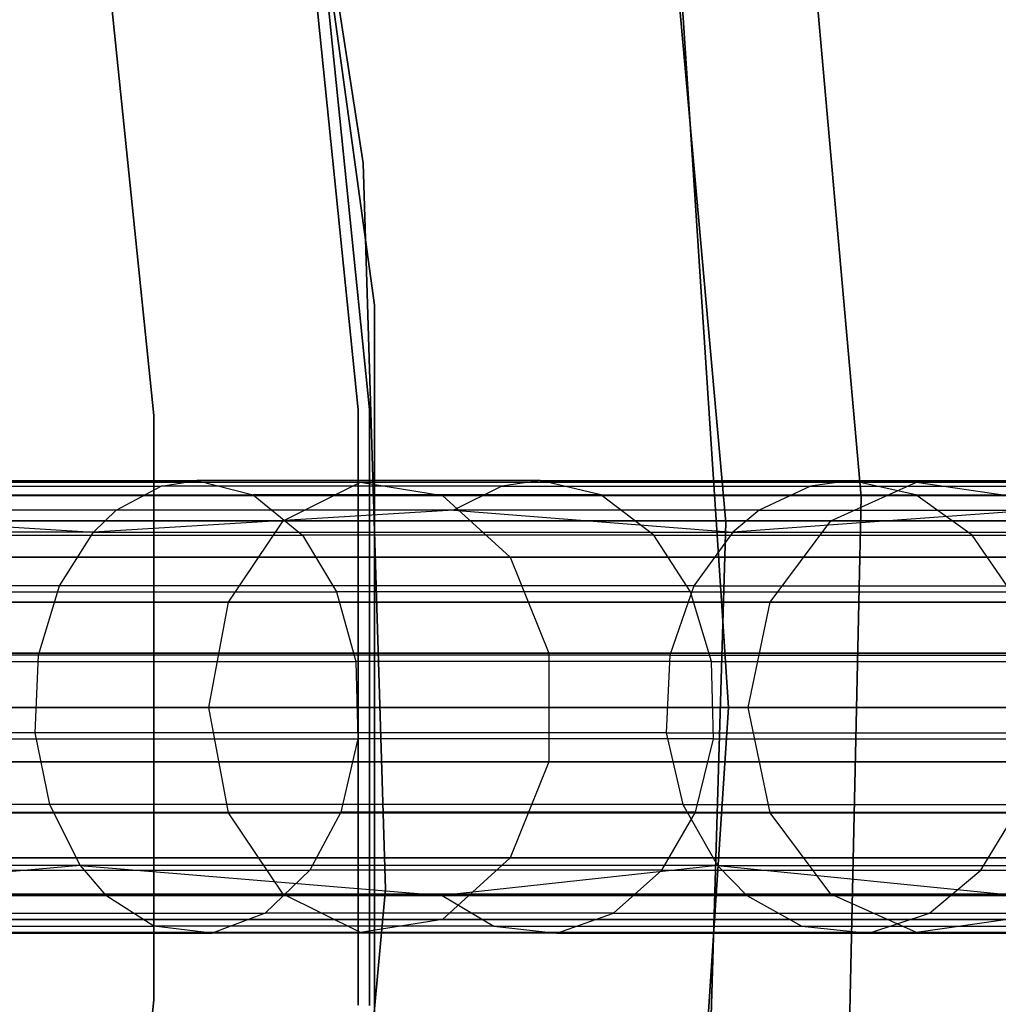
# Model space of a CAD drawing. Extents: x 0.3 to 7.1, y -3.38 to 3.38.
# Tile 345 of 394: x 6.13 to 6.57, y -0.13 to 0.3. Entities that reach past the tile are written whole.
import ezdxf

# ---------------------------------------------------------------- set-up
doc = ezdxf.new("R2010")
doc.units = 0
doc.header["$LTSCALE"] = 2.54
doc.layers.get('0').update_dxf_attribs({"linetype": 'CONTINUOUS'})

# ---------------------------------------------------------------- blocks, each defined once
blk = doc.blocks.new('SINGLES_B_BB_STL')
at = {"color": 0}
for p, q in [((6.2361, 0.55623, 171.7), (6.28521, 0.2399, 171.7)), ((6.28521, 0.2399, 164.1), (6.2361, 0.55623, 164.1)), ((6.28521, 0.2399, 164.1), (6.2361, 0.55623, 164.1)), ((6.2361, 0.55623, 171.7), (6.28521, 0.2399, 171.7)), ((6.29024, 0.17743, 1.7), (6.24192, 0.52899, 1.7)), ((6.24192, 0.52899, 12.7), (6.29024, 0.17743, 12.7)), ((6.24192, 0.52899, 12.7), (6.29024, 0.17743, 12.7)), ((6.29024, 0.17743, 1.7), (6.24192, 0.52899, 1.7)), ((6.44509, 0.08149, 171.7), (6.41616, 0.40603, 171.7)), ((6.41616, 0.40603, 164.1), (6.44509, 0.08149, 164.1)), ((6.44509, 0.08149, 171.7), (6.41616, 0.40603, 171.7)), ((6.41616, 0.40603, 164.1), (6.44509, 0.08149, 164.1)), ((6.4775, 0.4013, 1.9), (6.50476, 0.09291, 1.9)), ((6.50476, 0.09291, 1.7), (6.4775, 0.4013, 1.7)), ((6.50476, 0.09291, 1.7), (6.4775, 0.4013, 1.7)), ((6.4775, 0.4013, 1.9), (6.50476, 0.09291, 1.9)), ((6.28297, 0.13118, 164.4), (6.25643, 0.3922, 164.4)), ((6.25643, 0.3922, 164.3), (6.28297, 0.13118, 164.3)), ((6.28297, 0.13118, 164.4), (6.25643, 0.3922, 164.4)), ((6.25643, 0.3922, 164.3), (6.28297, 0.13118, 164.3)), ((6.28797, 0.13143, 12.5), (6.26137, 0.39296, 12.5)), ((6.26137, 0.39296, 12.35), (6.28797, 0.13143, 12.35)), ((6.28797, 0.13143, 12.5), (6.26137, 0.39296, 12.5)), ((6.26137, 0.39296, 12.35), (6.28797, 0.13143, 12.35)), ((6.19298, 0.1287, 3.2), (6.16652, 0.38473, 3.2)), ((6.16652, 0.38473, 3.303), (6.19298, 0.1287, 3.303)), ((6.19298, 0.1287, 3.2), (6.16652, 0.38473, 3.2)), ((6.16652, 0.38473, 3.303), (6.19298, 0.1287, 3.303)), ((6.4463, 0, 1.7), (6.42277, 0.35895, 1.7)), ((6.42277, 0.35895, 12.7), (6.4463, 0, 12.7)), ((6.4463, 0, 1.7), (6.42277, 0.35895, 1.7)), ((6.42277, 0.35895, 12.7), (6.4463, 0, 12.7)), ((6.28521, 0.2399, 171.7), (6.29506, -0.08007, 171.7)), ((6.29506, -0.08007, 164.1), (6.28521, 0.2399, 164.1)), ((6.28521, 0.2399, 164.1), (6.28521, 0.2399, 171.7)), ((6.28521, 0.2399, 164.1), (6.28521, 0.2399, 171.7)), ((6.29506, -0.08007, 164.1), (6.28521, 0.2399, 164.1)), ((6.28521, 0.2399, 171.7), (6.29506, -0.08007, 171.7)), ((6.29024, -0.17743, 1.7), (6.29024, 0.17743, 1.7)), ((6.29024, 0.17743, 12.7), (6.29024, -0.17743, 12.7)), ((6.29024, 0.17743, 12.7), (6.29024, -0.17743, 12.7)), ((6.29024, 0.17743, 12.7), (6.29024, 0.17743, 1.7)), ((6.29024, -0.17743, 1.7), (6.29024, 0.17743, 1.7)), ((6.29024, 0.17743, 12.7), (6.29024, 0.17743, 1.7)), ((6.28297, -0.13118, 164.4), (6.28297, 0.13118, 164.4)), ((6.28297, 0.13118, 164.3), (6.28297, -0.13118, 164.3)), ((6.28297, 0.13118, 164.4), (6.28297, 0.13118, 164.3)), ((6.28297, -0.13118, 164.4), (6.28297, 0.13118, 164.4)), ((6.28297, 0.13118, 164.3), (6.28297, -0.13118, 164.3)), ((6.28297, 0.13118, 164.4), (6.28297, 0.13118, 164.3)), ((6.28797, -0.13143, 12.5), (6.28797, 0.13143, 12.5)), ((6.28797, 0.13143, 12.35), (6.28797, -0.13143, 12.35)), ((6.28797, 0.13143, 12.5), (6.28797, 0.13143, 12.35)), ((6.28797, -0.13143, 12.5), (6.28797, 0.13143, 12.5)), ((6.28797, 0.13143, 12.35), (6.28797, -0.13143, 12.35)), ((6.28797, 0.13143, 12.5), (6.28797, 0.13143, 12.35)), ((6.19298, -0.1287, 3.2), (6.19298, 0.1287, 3.2)), ((6.19298, 0.1287, 3.2), (6.19298, 0.1287, 3.303)), ((6.19298, 0.1287, 3.303), (6.19298, -0.1287, 3.303)), ((6.19298, 0.1287, 3.2), (6.19298, 0.1287, 3.303)), ((6.19298, -0.1287, 3.2), (6.19298, 0.1287, 3.2)), ((6.19298, 0.1287, 3.303), (6.19298, -0.1287, 3.303)), ((6.04716, 0.1, 41.17936), (6.21183, 0.1, 41.02328)), ((6.04716, 0.1, 41.17936), (6.21183, 0.1, 41.02328)), ((6.19617, 0.09759, 41.00805), (6.21183, 0.1, 41.02328)), ((6.19617, 0.09759, 41.00805), (6.21183, 0.1, 41.02328)), ((6.36325, 0.1, 40.85424), (6.21183, 0.1, 41.02328)), ((6.21183, 0.1, 41.02328), (6.23677, 0.09375, 41.04753)), ((6.36325, 0.1, 40.85424), (6.21183, 0.1, 41.02328)), ((6.21183, 0.1, 41.02328), (6.23677, 0.09375, 41.04753)), ((6.36325, 0.1, 40.85424), (6.34639, 0.09759, 40.84035)), ((6.36325, 0.1, 40.85424), (6.34639, 0.09759, 40.84035)), ((6.39009, 0.09375, 40.87638), (6.36325, 0.1, 40.85424)), ((6.36325, 0.1, 40.85424), (6.50036, 0.1, 40.67335)), ((6.39009, 0.09375, 40.87638), (6.36325, 0.1, 40.85424)), ((6.36325, 0.1, 40.85424), (6.50036, 0.1, 40.67335)), ((6.50036, 0.1, 40.67335), (6.48243, 0.09759, 40.66089)), ((6.50036, 0.1, 40.67335), (6.48243, 0.09759, 40.66089)), ((6.52893, 0.09375, 40.69322), (6.50036, 0.1, 40.67335)), ((6.50036, 0.1, 40.67335), (6.62206, 0.1, 40.48197)), ((6.52893, 0.09375, 40.69322), (6.50036, 0.1, 40.67335)), ((6.50036, 0.1, 40.67335), (6.62206, 0.1, 40.48197)), ((6.284, 0.09927, 15.06967), (5.99437, 0.09927, 14.77521)), ((6.284, 0.09927, 15.06967), (5.99437, 0.09927, 14.77521)), ((5.99437, 0.09927, 13.48606), (6.284, 0.09927, 13.1916)), ((5.99437, 0.09927, 13.48606), (6.284, 0.09927, 13.1916)), ((6.0328, 0.09759, 41.16291), (6.19617, 0.09759, 41.00805)), ((6.0328, 0.09759, 41.16291), (6.19617, 0.09759, 41.00805)), ((6.17638, 0.08692, 40.98881), (6.19617, 0.09759, 41.00805)), ((6.17638, 0.08692, 40.98881), (6.19617, 0.09759, 41.00805)), ((6.34639, 0.09759, 40.84035), (6.19617, 0.09759, 41.00805)), ((6.34639, 0.09759, 40.84035), (6.19617, 0.09759, 41.00805)), ((6.24996, 0.0823, 15.09872), (6.284, 0.09927, 15.06967)), ((6.24996, 0.0823, 15.09872), (6.284, 0.09927, 15.06967)), ((6.24996, 0.0823, 13.16255), (6.284, 0.09927, 13.1916)), ((6.24996, 0.0823, 13.16255), (6.284, 0.09927, 13.1916)), ((6.284, 0.09927, 15.06967), (6.32014, 0.0935, 15.03882)), ((6.52928, 0.09927, 15.40198), (6.284, 0.09927, 15.06967)), ((6.52928, 0.09927, 15.40198), (6.284, 0.09927, 15.06967)), ((6.284, 0.09927, 15.06967), (6.32014, 0.0935, 15.03882)), ((6.284, 0.09927, 13.1916), (6.52928, 0.09927, 12.85928)), ((6.284, 0.09927, 13.1916), (6.52928, 0.09927, 12.85928)), ((6.284, 0.09927, 13.1916), (6.32014, 0.0935, 13.22244)), ((6.284, 0.09927, 13.1916), (6.32014, 0.0935, 13.22244)), ((6.34639, 0.09759, 40.84035), (6.3251, 0.08692, 40.82279)), ((6.34639, 0.09759, 40.84035), (6.3251, 0.08692, 40.82279)), ((6.34639, 0.09759, 40.84035), (6.48243, 0.09759, 40.66089)), ((6.34639, 0.09759, 40.84035), (6.48243, 0.09759, 40.66089)), ((6.48243, 0.09759, 40.66089), (6.45977, 0.08692, 40.64513)), ((6.48243, 0.09759, 40.66089), (6.45977, 0.08692, 40.64513)), ((6.48243, 0.09759, 40.66089), (6.60317, 0.09759, 40.47101)), ((6.48243, 0.09759, 40.66089), (6.60317, 0.09759, 40.47101)), ((6.49149, 0.0823, 15.42595), (6.52928, 0.09927, 15.40198)), ((6.49149, 0.0823, 15.42595), (6.52928, 0.09927, 15.40198)), ((6.49149, 0.0823, 12.83532), (6.52928, 0.09927, 12.85928)), ((6.49149, 0.0823, 12.83532), (6.52928, 0.09927, 12.85928)), ((6.52928, 0.09927, 15.40198), (6.56941, 0.0935, 15.37654)), ((6.72532, 0.09927, 15.76553), (6.52928, 0.09927, 15.40198)), ((6.72532, 0.09927, 15.76553), (6.52928, 0.09927, 15.40198)), ((6.52928, 0.09927, 15.40198), (6.56941, 0.0935, 15.37654)), ((6.52928, 0.09927, 12.85928), (6.72532, 0.09927, 12.49574)), ((6.52928, 0.09927, 12.85928), (6.72532, 0.09927, 12.49574)), ((6.52928, 0.09927, 12.85928), (6.56941, 0.0935, 12.88473)), ((6.52928, 0.09927, 12.85928), (6.56941, 0.0935, 12.88473)), ((6.32014, 0.0935, 15.03882), (6.02581, 0.0935, 14.73958)), ((6.32014, 0.0935, 15.03882), (6.02581, 0.0935, 14.73958)), ((6.02581, 0.0935, 13.52169), (6.32014, 0.0935, 13.22244)), ((6.02581, 0.0935, 13.52169), (6.32014, 0.0935, 13.22244)), ((6.07004, 0.09375, 41.20558), (6.23677, 0.09375, 41.04753)), ((6.07004, 0.09375, 41.20558), (6.23677, 0.09375, 41.04753)), ((6.39009, 0.09375, 40.87638), (6.23677, 0.09375, 41.04753)), ((6.23677, 0.09375, 41.04753), (6.25843, 0.076, 41.06859)), ((6.39009, 0.09375, 40.87638), (6.23677, 0.09375, 41.04753)), ((6.23677, 0.09375, 41.04753), (6.25843, 0.076, 41.06859)), ((6.32014, 0.0935, 15.03882), (6.35011, 0.06631, 15.01325)), ((6.56941, 0.0935, 15.37654), (6.32014, 0.0935, 15.03882)), ((6.56941, 0.0935, 15.37654), (6.32014, 0.0935, 15.03882)), ((6.32014, 0.0935, 15.03882), (6.35011, 0.06631, 15.01325)), ((6.32014, 0.0935, 13.22244), (6.56941, 0.0935, 12.88473)), ((6.32014, 0.0935, 13.22244), (6.56941, 0.0935, 12.88473)), ((6.32014, 0.0935, 13.22244), (6.35011, 0.06631, 13.24801)), ((6.32014, 0.0935, 13.22244), (6.35011, 0.06631, 13.24801)), ((6.4134, 0.076, 40.89558), (6.39009, 0.09375, 40.87638)), ((6.39009, 0.09375, 40.87638), (6.52893, 0.09375, 40.69322)), ((6.4134, 0.076, 40.89558), (6.39009, 0.09375, 40.87638)), ((6.39009, 0.09375, 40.87638), (6.52893, 0.09375, 40.69322)), ((6.50476, 0.09291, 1.9), (6.49794, -0.21661, 1.9)), ((6.49794, -0.21661, 1.7), (6.50476, 0.09291, 1.7)), ((6.49794, -0.21661, 1.7), (6.50476, 0.09291, 1.7)), ((6.50476, 0.09291, 1.9), (6.49794, -0.21661, 1.9)), ((6.50476, 0.09291, 1.7), (6.50476, 0.09291, 1.9)), ((6.50476, 0.09291, 1.7), (6.50476, 0.09291, 1.9)), ((6.55373, 0.076, 40.71046), (6.52893, 0.09375, 40.69322)), ((6.52893, 0.09375, 40.69322), (6.65216, 0.09375, 40.49943)), ((6.55373, 0.076, 40.71046), (6.52893, 0.09375, 40.69322)), ((6.52893, 0.09375, 40.69322), (6.65216, 0.09375, 40.49943)), ((6.01465, 0.08692, 41.14212), (6.16632, 0.07728, 40.97904)), ((6.17638, 0.08692, 40.98881), (6.01465, 0.08692, 41.14212)), ((6.17638, 0.08692, 40.98881), (6.01465, 0.08692, 41.14212)), ((6.01465, 0.08692, 41.14212), (6.16632, 0.07728, 40.97904)), ((6.17638, 0.08692, 40.98881), (6.16632, 0.07728, 40.97904)), ((6.17638, 0.08692, 40.98881), (6.16632, 0.07728, 40.97904)), ((6.3251, 0.08692, 40.82279), (6.16632, 0.07728, 40.97904)), ((6.3251, 0.08692, 40.82279), (6.16632, 0.07728, 40.97904)), ((6.3251, 0.08692, 40.82279), (6.17638, 0.08692, 40.98881)), ((6.3251, 0.08692, 40.82279), (6.17638, 0.08692, 40.98881)), ((6.45977, 0.08692, 40.64513), (6.3251, 0.08692, 40.82279)), ((6.3251, 0.08692, 40.82279), (6.44825, 0.07728, 40.63713)), ((6.3251, 0.08692, 40.82279), (6.44825, 0.07728, 40.63713)), ((6.45977, 0.08692, 40.64513), (6.3251, 0.08692, 40.82279)), ((6.45977, 0.08692, 40.64513), (6.44825, 0.07728, 40.63713)), ((6.45977, 0.08692, 40.64513), (6.44825, 0.07728, 40.63713)), ((6.5793, 0.08692, 40.45716), (6.44825, 0.07728, 40.63713)), ((6.5793, 0.08692, 40.45716), (6.44825, 0.07728, 40.63713)), ((6.45977, 0.08692, 40.64513), (6.5793, 0.08692, 40.45716)), ((6.45977, 0.08692, 40.64513), (6.5793, 0.08692, 40.45716)), ((6.24996, 0.0823, 15.09872), (5.96476, 0.0823, 14.80876)), ((6.24996, 0.0823, 15.09872), (5.96476, 0.0823, 14.80876)), ((5.96476, 0.0823, 13.4525), (6.24996, 0.0823, 13.16255)), ((5.96476, 0.0823, 13.4525), (6.24996, 0.0823, 13.16255)), ((6.22582, 0.04647, 15.11933), (6.24996, 0.0823, 15.09872)), ((6.22582, 0.04647, 15.11933), (6.24996, 0.0823, 15.09872)), ((6.22582, 0.04647, 13.14194), (6.24996, 0.0823, 13.16255)), ((6.22582, 0.04647, 13.14194), (6.24996, 0.0823, 13.16255)), ((6.49149, 0.0823, 15.42595), (6.24996, 0.0823, 15.09872)), ((6.49149, 0.0823, 15.42595), (6.24996, 0.0823, 15.09872)), ((6.24996, 0.0823, 13.16255), (6.49149, 0.0823, 12.83532)), ((6.24996, 0.0823, 13.16255), (6.49149, 0.0823, 12.83532)), ((6.43544, -0.24419, 171.7), (6.44509, 0.08149, 171.7)), ((6.44509, 0.08149, 164.1), (6.43544, -0.24419, 164.1)), ((6.43544, -0.24419, 171.7), (6.44509, 0.08149, 171.7)), ((6.44509, 0.08149, 164.1), (6.43544, -0.24419, 164.1)), ((6.44509, 0.08149, 171.7), (6.44509, 0.08149, 164.1)), ((6.44509, 0.08149, 171.7), (6.44509, 0.08149, 164.1)), ((6.46468, 0.04647, 15.44295), (6.49149, 0.0823, 15.42595)), ((6.46468, 0.04647, 15.44295), (6.49149, 0.0823, 15.42595)), ((6.46468, 0.04647, 12.81832), (6.49149, 0.0823, 12.83532)), ((6.46468, 0.04647, 12.81832), (6.49149, 0.0823, 12.83532)), ((6.68453, 0.0823, 15.78394), (6.49149, 0.0823, 15.42595)), ((6.68453, 0.0823, 15.78394), (6.49149, 0.0823, 15.42595)), ((6.49149, 0.0823, 12.83532), (6.68453, 0.0823, 12.47733)), ((6.49149, 0.0823, 12.83532), (6.68453, 0.0823, 12.47733)), ((6.16632, 0.07728, 40.97904), (5.83255, 0.07728, 41.27042)), ((6.16632, 0.07728, 40.97904), (5.83255, 0.07728, 41.27042)), ((6.0899, 0.076, 41.22833), (6.25843, 0.076, 41.06859)), ((6.0899, 0.076, 41.22833), (6.25843, 0.076, 41.06859)), ((6.15134, 0.05369, 40.96447), (6.16632, 0.07728, 40.97904)), ((6.15134, 0.05369, 40.96447), (6.16632, 0.07728, 40.97904)), ((6.16632, 0.07728, 40.97904), (6.44825, 0.07728, 40.63713)), ((6.16632, 0.07728, 40.97904), (6.44825, 0.07728, 40.63713)), ((6.4134, 0.076, 40.89558), (6.25843, 0.076, 41.06859)), ((6.25843, 0.076, 41.06859), (6.27351, 0.05097, 41.08325)), ((6.4134, 0.076, 40.89558), (6.25843, 0.076, 41.06859)), ((6.25843, 0.076, 41.06859), (6.27351, 0.05097, 41.08325)), ((6.42963, 0.05097, 40.90897), (6.4134, 0.076, 40.89558)), ((6.4134, 0.076, 40.89558), (6.55373, 0.076, 40.71046)), ((6.42963, 0.05097, 40.90897), (6.4134, 0.076, 40.89558)), ((6.4134, 0.076, 40.89558), (6.55373, 0.076, 40.71046)), ((6.44825, 0.07728, 40.63713), (6.43109, 0.05369, 40.6252)), ((6.44825, 0.07728, 40.63713), (6.43109, 0.05369, 40.6252)), ((6.44825, 0.07728, 40.63713), (6.67041, 0.07728, 40.25404)), ((6.44825, 0.07728, 40.63713), (6.67041, 0.07728, 40.25404)), ((6.571, 0.05097, 40.72246), (6.55373, 0.076, 40.71046)), ((6.55373, 0.076, 40.71046), (6.67828, 0.076, 40.51458)), ((6.571, 0.05097, 40.72246), (6.55373, 0.076, 40.71046)), ((6.55373, 0.076, 40.71046), (6.67828, 0.076, 40.51458)), ((6.35011, 0.06631, 15.01325), (6.05187, 0.06631, 14.71004)), ((6.35011, 0.06631, 15.01325), (6.05187, 0.06631, 14.71004)), ((6.05187, 0.06631, 13.55122), (6.35011, 0.06631, 13.24801)), ((6.05187, 0.06631, 13.55122), (6.35011, 0.06631, 13.24801)), ((6.35011, 0.06631, 15.01325), (6.36702, 0.02393, 14.99881)), ((6.60267, 0.06631, 15.35544), (6.35011, 0.06631, 15.01325)), ((6.60267, 0.06631, 15.35544), (6.35011, 0.06631, 15.01325)), ((6.35011, 0.06631, 15.01325), (6.36702, 0.02393, 14.99881)), ((6.35011, 0.06631, 13.24801), (6.60267, 0.06631, 12.90583)), ((6.35011, 0.06631, 13.24801), (6.60267, 0.06631, 12.90583)), ((6.35011, 0.06631, 13.24801), (6.36702, 0.02393, 13.26245)), ((6.35011, 0.06631, 13.24801), (6.36702, 0.02393, 13.26245)), ((6.15134, 0.05369, 40.96447), (5.82014, 0.05369, 41.2536)), ((6.15134, 0.05369, 40.96447), (5.82014, 0.05369, 41.2536)), ((6.14205, 0.02299, 40.95544), (6.15134, 0.05369, 40.96447)), ((6.14205, 0.02299, 40.95544), (6.15134, 0.05369, 40.96447)), ((6.43109, 0.05369, 40.6252), (6.15134, 0.05369, 40.96447)), ((6.43109, 0.05369, 40.6252), (6.15134, 0.05369, 40.96447)), ((6.43109, 0.05369, 40.6252), (6.42045, 0.02299, 40.6178)), ((6.43109, 0.05369, 40.6252), (6.42045, 0.02299, 40.6178)), ((6.43109, 0.05369, 40.6252), (6.65154, 0.05369, 40.24506)), ((6.43109, 0.05369, 40.6252), (6.65154, 0.05369, 40.24506)), ((6.10373, 0.05097, 41.24419), (6.27351, 0.05097, 41.08325)), ((6.10373, 0.05097, 41.24419), (6.27351, 0.05097, 41.08325)), ((6.42963, 0.05097, 40.90897), (6.27351, 0.05097, 41.08325)), ((6.27351, 0.05097, 41.08325), (6.28203, 0.02032, 41.09153)), ((6.42963, 0.05097, 40.90897), (6.27351, 0.05097, 41.08325)), ((6.27351, 0.05097, 41.08325), (6.28203, 0.02032, 41.09153)), ((6.4388, 0.02032, 40.91652), (6.42963, 0.05097, 40.90897)), ((6.42963, 0.05097, 40.90897), (6.571, 0.05097, 40.72246)), ((6.4388, 0.02032, 40.91652), (6.42963, 0.05097, 40.90897)), ((6.42963, 0.05097, 40.90897), (6.571, 0.05097, 40.72246)), ((6.22582, 0.04647, 15.11933), (5.94376, 0.04647, 14.83256)), ((6.22582, 0.04647, 15.11933), (5.94376, 0.04647, 14.83256)), ((5.94376, 0.04647, 13.42871), (6.22582, 0.04647, 13.14194)), ((5.94376, 0.04647, 13.42871), (6.22582, 0.04647, 13.14194)), ((6.21711, 0, 15.12676), (6.22582, 0.04647, 15.11933)), ((6.21711, 0, 15.12676), (6.22582, 0.04647, 15.11933)), ((6.21711, 0, 13.13451), (6.22582, 0.04647, 13.14194)), ((6.21711, 0, 13.13451), (6.22582, 0.04647, 13.14194)), ((6.46468, 0.04647, 15.44295), (6.22582, 0.04647, 15.11933)), ((6.46468, 0.04647, 15.44295), (6.22582, 0.04647, 15.11933)), ((6.22582, 0.04647, 13.14194), (6.46468, 0.04647, 12.81832)), ((6.22582, 0.04647, 13.14194), (6.46468, 0.04647, 12.81832)), ((6.45501, 0, 15.44909), (6.46468, 0.04647, 15.44295)), ((6.45501, 0, 15.44909), (6.46468, 0.04647, 15.44295)), ((6.45501, 0, 12.81218), (6.46468, 0.04647, 12.81832)), ((6.45501, 0, 12.81218), (6.46468, 0.04647, 12.81832)), ((6.6556, 0.04647, 15.79699), (6.46468, 0.04647, 15.44295)), ((6.6556, 0.04647, 15.79699), (6.46468, 0.04647, 15.44295)), ((6.46468, 0.04647, 12.81832), (6.6556, 0.04647, 12.46428)), ((6.46468, 0.04647, 12.81832), (6.6556, 0.04647, 12.46428)), ((6.14205, 0.02299, 40.95544), (5.81245, 0.02299, 41.24318)), ((6.14205, 0.02299, 40.95544), (5.81245, 0.02299, 41.24318)), ((6.36702, 0.02393, 14.99881), (6.06658, 0.02393, 14.69337)), ((6.36702, 0.02393, 14.99881), (6.06658, 0.02393, 14.69337)), ((6.06658, 0.02393, 13.5679), (6.36702, 0.02393, 13.26245)), ((6.06658, 0.02393, 13.5679), (6.36702, 0.02393, 13.26245)), ((6.14057, -0.01112, 40.954), (6.14205, 0.02299, 40.95544)), ((6.14057, -0.01112, 40.954), (6.14205, 0.02299, 40.95544)), ((6.42045, 0.02299, 40.6178), (6.14205, 0.02299, 40.95544)), ((6.42045, 0.02299, 40.6178), (6.14205, 0.02299, 40.95544)), ((6.36702, 0.02393, 14.99881), (6.36702, -0.02393, 14.99881)), ((6.62146, 0.02393, 15.34353), (6.36702, 0.02393, 14.99881)), ((6.62146, 0.02393, 15.34353), (6.36702, 0.02393, 14.99881)), ((6.36702, 0.02393, 14.99881), (6.36702, -0.02393, 14.99881)), ((6.36702, 0.02393, 13.26245), (6.62146, 0.02393, 12.91774)), ((6.36702, 0.02393, 13.26245), (6.62146, 0.02393, 12.91774)), ((6.36702, 0.02393, 13.26245), (6.36702, -0.02393, 13.26245)), ((6.36702, 0.02393, 13.26245), (6.36702, -0.02393, 13.26245)), ((6.42045, 0.02299, 40.6178), (6.41876, -0.01112, 40.61662)), ((6.42045, 0.02299, 40.6178), (6.41876, -0.01112, 40.61662)), ((6.42045, 0.02299, 40.6178), (6.63984, 0.02299, 40.2395)), ((6.42045, 0.02299, 40.6178), (6.63984, 0.02299, 40.2395)), ((6.11154, 0.02032, 41.25313), (6.28203, 0.02032, 41.09153)), ((6.11154, 0.02032, 41.25313), (6.28203, 0.02032, 41.09153)), ((6.4388, 0.02032, 40.91652), (6.28203, 0.02032, 41.09153)), ((6.28203, 0.02032, 41.09153), (6.28283, -0.0139, 41.09231)), ((6.4388, 0.02032, 40.91652), (6.28203, 0.02032, 41.09153)), ((6.28203, 0.02032, 41.09153), (6.28283, -0.0139, 41.09231)), ((6.43966, -0.0139, 40.91723), (6.4388, 0.02032, 40.91652)), ((6.4388, 0.02032, 40.91652), (6.58075, 0.02032, 40.72924)), ((6.43966, -0.0139, 40.91723), (6.4388, 0.02032, 40.91652)), ((6.4388, 0.02032, 40.91652), (6.58075, 0.02032, 40.72924)), ((6.42277, -0.35895, 1.7), (6.4463, 0, 1.7)), ((6.4463, 0, 12.7), (6.42277, -0.35895, 12.7)), ((6.42277, -0.35895, 1.7), (6.4463, 0, 1.7)), ((6.4463, 0, 12.7), (6.42277, -0.35895, 12.7)), ((6.4463, 0, 1.7), (6.4463, 0, 12.7)), ((6.4463, 0, 1.7), (6.4463, 0, 12.7)), ((5.93618, 0, 14.84115), (6.21711, 0, 15.12676)), ((5.93618, 0, 14.84115), (6.21711, 0, 15.12676)), ((6.21711, 0, 13.13451), (5.93618, 0, 13.42012)), ((6.21711, 0, 13.13451), (5.93618, 0, 13.42012)), ((6.21711, 0, 15.12676), (6.45501, 0, 15.44909)), ((6.22582, -0.04647, 15.11933), (6.21711, 0, 15.12676)), ((6.21711, 0, 15.12676), (6.45501, 0, 15.44909)), ((6.22582, -0.04647, 15.11933), (6.21711, 0, 15.12676)), ((6.45501, 0, 12.81218), (6.21711, 0, 13.13451)), ((6.22582, -0.04647, 13.14194), (6.21711, 0, 13.13451)), ((6.45501, 0, 12.81218), (6.21711, 0, 13.13451)), ((6.22582, -0.04647, 13.14194), (6.21711, 0, 13.13451)), ((6.45501, 0, 15.44909), (6.64515, 0, 15.8017)), ((6.46468, -0.04647, 15.44295), (6.45501, 0, 15.44909)), ((6.45501, 0, 15.44909), (6.64515, 0, 15.8017)), ((6.46468, -0.04647, 15.44295), (6.45501, 0, 15.44909)), ((6.64515, 0, 12.45957), (6.45501, 0, 12.81218)), ((6.46468, -0.04647, 12.81832), (6.45501, 0, 12.81218)), ((6.64515, 0, 12.45957), (6.45501, 0, 12.81218)), ((6.46468, -0.04647, 12.81832), (6.45501, 0, 12.81218)), ((6.14057, -0.01112, 40.954), (5.81122, -0.01112, 41.24152)), ((6.14057, -0.01112, 40.954), (5.81122, -0.01112, 41.24152)), ((6.41876, -0.01112, 40.61662), (6.14057, -0.01112, 40.954)), ((6.14701, -0.04276, 40.96026), (6.14057, -0.01112, 40.954)), ((6.41876, -0.01112, 40.61662), (6.14057, -0.01112, 40.954)), ((6.14701, -0.04276, 40.96026), (6.14057, -0.01112, 40.954)), ((6.41876, -0.01112, 40.61662), (6.42614, -0.04276, 40.62175)), ((6.41876, -0.01112, 40.61662), (6.42614, -0.04276, 40.62175)), ((6.41876, -0.01112, 40.61662), (6.63798, -0.01112, 40.23862)), ((6.41876, -0.01112, 40.61662), (6.63798, -0.01112, 40.23862)), ((6.11228, -0.0139, 41.25397), (6.28283, -0.0139, 41.09231)), ((6.11228, -0.0139, 41.25397), (6.28283, -0.0139, 41.09231)), ((6.28283, -0.0139, 41.09231), (6.27544, -0.04613, 41.08512)), ((6.28283, -0.0139, 41.09231), (6.27544, -0.04613, 41.08512)), ((6.43966, -0.0139, 40.91723), (6.28283, -0.0139, 41.09231)), ((6.43966, -0.0139, 40.91723), (6.28283, -0.0139, 41.09231)), ((6.4317, -0.04613, 40.91068), (6.43966, -0.0139, 40.91723)), ((6.4317, -0.04613, 40.91068), (6.43966, -0.0139, 40.91723)), ((6.43966, -0.0139, 40.91723), (6.58167, -0.0139, 40.72988)), ((6.43966, -0.0139, 40.91723), (6.58167, -0.0139, 40.72988)), ((6.36702, -0.02393, 14.99881), (6.06658, -0.02393, 14.69337)), ((6.36702, -0.02393, 14.99881), (6.06658, -0.02393, 14.69337)), ((6.06658, -0.02393, 13.5679), (6.36702, -0.02393, 13.26245)), ((6.06658, -0.02393, 13.5679), (6.36702, -0.02393, 13.26245)), ((6.36702, -0.02393, 14.99881), (6.35011, -0.06631, 15.01325)), ((6.36702, -0.02393, 14.99881), (6.35011, -0.06631, 15.01325)), ((6.36702, -0.02393, 13.26245), (6.35011, -0.06631, 13.24801)), ((6.36702, -0.02393, 13.26245), (6.35011, -0.06631, 13.24801)), ((6.62146, -0.02393, 15.34353), (6.36702, -0.02393, 14.99881)), ((6.62146, -0.02393, 15.34353), (6.36702, -0.02393, 14.99881)), ((6.36702, -0.02393, 13.26245), (6.62146, -0.02393, 12.91774)), ((6.36702, -0.02393, 13.26245), (6.62146, -0.02393, 12.91774)), ((6.14701, -0.04276, 40.96026), (5.81656, -0.04276, 41.24875)), ((6.14701, -0.04276, 40.96026), (5.81656, -0.04276, 41.24875)), ((6.42614, -0.04276, 40.62175), (6.14701, -0.04276, 40.96026)), ((6.1604, -0.06968, 40.97328), (6.14701, -0.04276, 40.96026)), ((6.42614, -0.04276, 40.62175), (6.14701, -0.04276, 40.96026)), ((6.1604, -0.06968, 40.97328), (6.14701, -0.04276, 40.96026)), ((6.42614, -0.04276, 40.62175), (6.44147, -0.06968, 40.63241)), ((6.42614, -0.04276, 40.62175), (6.44147, -0.06968, 40.63241)), ((6.42614, -0.04276, 40.62175), (6.64609, -0.04276, 40.24247)), ((6.42614, -0.04276, 40.62175), (6.64609, -0.04276, 40.24247)), ((6.22582, -0.04647, 15.11933), (5.94376, -0.04647, 14.83256)), ((6.22582, -0.04647, 15.11933), (5.94376, -0.04647, 14.83256)), ((5.94376, -0.04647, 13.42871), (6.22582, -0.04647, 13.14194)), ((5.94376, -0.04647, 13.42871), (6.22582, -0.04647, 13.14194)), ((6.1055, -0.04613, 41.24621), (6.27544, -0.04613, 41.08512)), ((6.1055, -0.04613, 41.24621), (6.27544, -0.04613, 41.08512)), ((6.24996, -0.0823, 15.09872), (6.22582, -0.04647, 15.11933)), ((6.46468, -0.04647, 15.44295), (6.22582, -0.04647, 15.11933)), ((6.24996, -0.0823, 15.09872), (6.22582, -0.04647, 15.11933)), ((6.46468, -0.04647, 15.44295), (6.22582, -0.04647, 15.11933)), ((6.24996, -0.0823, 13.16255), (6.22582, -0.04647, 13.14194)), ((6.22582, -0.04647, 13.14194), (6.46468, -0.04647, 12.81832)), ((6.24996, -0.0823, 13.16255), (6.22582, -0.04647, 13.14194)), ((6.22582, -0.04647, 13.14194), (6.46468, -0.04647, 12.81832)), ((6.27544, -0.04613, 41.08512), (6.26174, -0.07178, 41.07181)), ((6.27544, -0.04613, 41.08512), (6.26174, -0.07178, 41.07181)), ((6.4317, -0.04613, 40.91068), (6.27544, -0.04613, 41.08512)), ((6.4317, -0.04613, 40.91068), (6.27544, -0.04613, 41.08512)), ((6.41697, -0.07178, 40.89853), (6.4317, -0.04613, 40.91068)), ((6.41697, -0.07178, 40.89853), (6.4317, -0.04613, 40.91068)), ((6.4317, -0.04613, 40.91068), (6.57321, -0.04613, 40.724)), ((6.4317, -0.04613, 40.91068), (6.57321, -0.04613, 40.724)), ((6.49149, -0.0823, 15.42595), (6.46468, -0.04647, 15.44295)), ((6.6556, -0.04647, 15.79699), (6.46468, -0.04647, 15.44295)), ((6.49149, -0.0823, 15.42595), (6.46468, -0.04647, 15.44295)), ((6.6556, -0.04647, 15.79699), (6.46468, -0.04647, 15.44295)), ((6.49149, -0.0823, 12.83532), (6.46468, -0.04647, 12.81832)), ((6.46468, -0.04647, 12.81832), (6.6556, -0.04647, 12.46428)), ((6.49149, -0.0823, 12.83532), (6.46468, -0.04647, 12.81832)), ((6.46468, -0.04647, 12.81832), (6.6556, -0.04647, 12.46428)), ((6.55752, -0.07178, 40.7131), (6.57321, -0.04613, 40.724)), ((6.55752, -0.07178, 40.7131), (6.57321, -0.04613, 40.724)), ((6.35011, -0.06631, 15.01325), (6.05187, -0.06631, 14.71004)), ((6.35011, -0.06631, 15.01325), (6.05187, -0.06631, 14.71004)), ((6.05187, -0.06631, 13.55122), (6.35011, -0.06631, 13.24801)), ((6.05187, -0.06631, 13.55122), (6.35011, -0.06631, 13.24801)), ((6.35011, -0.06631, 15.01325), (6.32014, -0.0935, 15.03882)), ((6.35011, -0.06631, 15.01325), (6.32014, -0.0935, 15.03882)), ((6.35011, -0.06631, 13.24801), (6.32014, -0.0935, 13.22244)), ((6.35011, -0.06631, 13.24801), (6.32014, -0.0935, 13.22244)), ((6.60267, -0.06631, 15.35544), (6.35011, -0.06631, 15.01325)), ((6.60267, -0.06631, 15.35544), (6.35011, -0.06631, 15.01325)), ((6.35011, -0.06631, 13.24801), (6.60267, -0.06631, 12.90583)), ((6.35011, -0.06631, 13.24801), (6.60267, -0.06631, 12.90583)), ((6.1604, -0.06968, 40.97328), (5.82764, -0.06968, 41.26377)), ((6.1604, -0.06968, 40.97328), (5.82764, -0.06968, 41.26377)), ((6.1604, -0.06968, 40.97328), (6.01036, -0.08288, 41.13721)), ((6.1604, -0.06968, 40.97328), (6.01036, -0.08288, 41.13721)), ((6.09294, -0.07178, 41.23182), (6.26174, -0.07178, 41.07181)), ((6.09294, -0.07178, 41.23182), (6.26174, -0.07178, 41.07181)), ((6.44147, -0.06968, 40.63241), (6.1604, -0.06968, 40.97328)), ((6.1604, -0.06968, 40.97328), (6.17171, -0.08288, 40.98427)), ((6.1604, -0.06968, 40.97328), (6.17171, -0.08288, 40.98427)), ((6.1604, -0.06968, 40.97328), (6.32007, -0.08288, 40.81865)), ((6.1604, -0.06968, 40.97328), (6.32007, -0.08288, 40.81865)), ((6.44147, -0.06968, 40.63241), (6.1604, -0.06968, 40.97328)), ((6.26174, -0.07178, 41.07181), (6.24197, -0.09073, 41.05258)), ((6.26174, -0.07178, 41.07181), (6.24197, -0.09073, 41.05258)), ((6.41697, -0.07178, 40.89853), (6.26174, -0.07178, 41.07181)), ((6.41697, -0.07178, 40.89853), (6.26174, -0.07178, 41.07181)), ((6.44147, -0.06968, 40.63241), (6.32007, -0.08288, 40.81865)), ((6.44147, -0.06968, 40.63241), (6.32007, -0.08288, 40.81865)), ((6.39568, -0.09073, 40.88098), (6.41697, -0.07178, 40.89853)), ((6.39568, -0.09073, 40.88098), (6.41697, -0.07178, 40.89853)), ((6.41697, -0.07178, 40.89853), (6.55752, -0.07178, 40.7131)), ((6.41697, -0.07178, 40.89853), (6.55752, -0.07178, 40.7131)), ((6.44147, -0.06968, 40.63241), (6.45441, -0.08288, 40.64141)), ((6.44147, -0.06968, 40.63241), (6.45441, -0.08288, 40.64141)), ((6.44147, -0.06968, 40.63241), (6.57366, -0.08288, 40.45389)), ((6.44147, -0.06968, 40.63241), (6.57366, -0.08288, 40.45389)), ((6.44147, -0.06968, 40.63241), (6.66295, -0.06968, 40.25049)), ((6.44147, -0.06968, 40.63241), (6.66295, -0.06968, 40.25049)), ((6.53488, -0.09073, 40.69735), (6.55752, -0.07178, 40.7131)), ((6.53488, -0.09073, 40.69735), (6.55752, -0.07178, 40.7131)), ((6.55752, -0.07178, 40.7131), (6.68228, -0.07178, 40.51691)), ((6.55752, -0.07178, 40.7131), (6.68228, -0.07178, 40.51691)), ((6.24996, -0.0823, 15.09872), (5.96476, -0.0823, 14.80876)), ((6.24996, -0.0823, 15.09872), (5.96476, -0.0823, 14.80876)), ((5.96476, -0.0823, 13.4525), (6.24996, -0.0823, 13.16255)), ((5.96476, -0.0823, 13.4525), (6.24996, -0.0823, 13.16255)), ((6.284, -0.09927, 15.06967), (6.24996, -0.0823, 15.09872)), ((6.49149, -0.0823, 15.42595), (6.24996, -0.0823, 15.09872)), ((6.284, -0.09927, 15.06967), (6.24996, -0.0823, 15.09872)), ((6.49149, -0.0823, 15.42595), (6.24996, -0.0823, 15.09872)), ((6.284, -0.09927, 13.1916), (6.24996, -0.0823, 13.16255)), ((6.24996, -0.0823, 13.16255), (6.49149, -0.0823, 12.83532)), ((6.24996, -0.0823, 13.16255), (6.49149, -0.0823, 12.83532)), ((6.284, -0.09927, 13.1916), (6.24996, -0.0823, 13.16255)), ((6.29506, -0.08007, 171.7), (6.26553, -0.39882, 171.7)), ((6.26553, -0.39882, 164.1), (6.29506, -0.08007, 164.1)), ((6.26553, -0.39882, 164.1), (6.29506, -0.08007, 164.1)), ((6.29506, -0.08007, 171.7), (6.26553, -0.39882, 171.7)), ((6.29506, -0.08007, 164.1), (6.29506, -0.08007, 171.7)), ((6.29506, -0.08007, 164.1), (6.29506, -0.08007, 171.7)), ((6.52928, -0.09927, 15.40198), (6.49149, -0.0823, 15.42595)), ((6.68453, -0.0823, 15.78394), (6.49149, -0.0823, 15.42595)), ((6.52928, -0.09927, 15.40198), (6.49149, -0.0823, 15.42595)), ((6.68453, -0.0823, 15.78394), (6.49149, -0.0823, 15.42595)), ((6.52928, -0.09927, 12.85928), (6.49149, -0.0823, 12.83532)), ((6.49149, -0.0823, 12.83532), (6.68453, -0.0823, 12.47733)), ((6.49149, -0.0823, 12.83532), (6.68453, -0.0823, 12.47733)), ((6.52928, -0.09927, 12.85928), (6.49149, -0.0823, 12.83532)), ((6.01036, -0.08288, 41.13721), (6.17171, -0.08288, 40.98427)), ((6.01036, -0.08288, 41.13721), (6.17171, -0.08288, 40.98427)), ((6.19289, -0.09645, 41.00486), (6.17171, -0.08288, 40.98427)), ((6.17171, -0.08288, 40.98427), (6.32007, -0.08288, 40.81865)), ((6.19289, -0.09645, 41.00486), (6.17171, -0.08288, 40.98427)), ((6.17171, -0.08288, 40.98427), (6.32007, -0.08288, 40.81865)), ((6.32007, -0.08288, 40.81865), (6.34286, -0.09645, 40.83744)), ((6.32007, -0.08288, 40.81865), (6.34286, -0.09645, 40.83744)), ((6.32007, -0.08288, 40.81865), (6.45441, -0.08288, 40.64141)), ((6.32007, -0.08288, 40.81865), (6.45441, -0.08288, 40.64141)), ((6.45441, -0.08288, 40.64141), (6.47867, -0.09645, 40.65827)), ((6.45441, -0.08288, 40.64141), (6.47867, -0.09645, 40.65827)), ((6.45441, -0.08288, 40.64141), (6.57366, -0.08288, 40.45389)), ((6.45441, -0.08288, 40.64141), (6.57366, -0.08288, 40.45389)), ((6.0748, -0.09073, 41.21104), (6.24197, -0.09073, 41.05258)), ((6.0748, -0.09073, 41.21104), (6.24197, -0.09073, 41.05258)), ((6.24197, -0.09073, 41.05258), (6.21865, -0.09955, 41.02991)), ((6.24197, -0.09073, 41.05258), (6.21865, -0.09955, 41.02991)), ((6.39568, -0.09073, 40.88098), (6.24197, -0.09073, 41.05258)), ((6.39568, -0.09073, 40.88098), (6.24197, -0.09073, 41.05258)), ((6.37059, -0.09955, 40.86029), (6.39568, -0.09073, 40.88098)), ((6.37059, -0.09955, 40.86029), (6.39568, -0.09073, 40.88098)), ((6.39568, -0.09073, 40.88098), (6.53488, -0.09073, 40.69735)), ((6.39568, -0.09073, 40.88098), (6.53488, -0.09073, 40.69735)), ((6.50817, -0.09955, 40.67878), (6.53488, -0.09073, 40.69735)), ((6.50817, -0.09955, 40.67878), (6.53488, -0.09073, 40.69735)), ((6.53488, -0.09073, 40.69735), (6.65842, -0.09073, 40.50306)), ((6.53488, -0.09073, 40.69735), (6.65842, -0.09073, 40.50306)), ((6.32014, -0.0935, 15.03882), (6.02581, -0.0935, 14.73958)), ((6.32014, -0.0935, 15.03882), (6.02581, -0.0935, 14.73958)), ((6.02581, -0.0935, 13.52169), (6.32014, -0.0935, 13.22244)), ((6.02581, -0.0935, 13.52169), (6.32014, -0.0935, 13.22244)), ((6.32014, -0.0935, 15.03882), (6.284, -0.09927, 15.06967)), ((6.32014, -0.0935, 15.03882), (6.284, -0.09927, 15.06967)), ((6.32014, -0.0935, 13.22244), (6.284, -0.09927, 13.1916)), ((6.32014, -0.0935, 13.22244), (6.284, -0.09927, 13.1916)), ((6.56941, -0.0935, 15.37654), (6.32014, -0.0935, 15.03882)), ((6.56941, -0.0935, 15.37654), (6.32014, -0.0935, 15.03882)), ((6.32014, -0.0935, 13.22244), (6.56941, -0.0935, 12.88473)), ((6.32014, -0.0935, 13.22244), (6.56941, -0.0935, 12.88473)), ((6.56941, -0.0935, 15.37654), (6.52928, -0.09927, 15.40198)), ((6.56941, -0.0935, 15.37654), (6.52928, -0.09927, 15.40198)), ((6.56941, -0.0935, 12.88473), (6.52928, -0.09927, 12.85928)), ((6.56941, -0.0935, 12.88473), (6.52928, -0.09927, 12.85928)), ((6.284, -0.09927, 15.06967), (5.99437, -0.09927, 14.77521)), ((6.284, -0.09927, 15.06967), (5.99437, -0.09927, 14.77521)), ((5.99437, -0.09927, 13.48606), (6.284, -0.09927, 13.1916)), ((5.99437, -0.09927, 13.48606), (6.284, -0.09927, 13.1916)), ((6.02979, -0.09645, 41.15946), (6.19289, -0.09645, 41.00486)), ((6.02979, -0.09645, 41.15946), (6.19289, -0.09645, 41.00486)), ((6.05341, -0.09955, 41.18653), (6.21865, -0.09955, 41.02991)), ((6.05341, -0.09955, 41.18653), (6.21865, -0.09955, 41.02991)), ((6.34286, -0.09645, 40.83744), (6.19289, -0.09645, 41.00486)), ((6.21865, -0.09955, 41.02991), (6.19289, -0.09645, 41.00486)), ((6.34286, -0.09645, 40.83744), (6.19289, -0.09645, 41.00486)), ((6.21865, -0.09955, 41.02991), (6.19289, -0.09645, 41.00486)), ((6.37059, -0.09955, 40.86029), (6.21865, -0.09955, 41.02991)), ((6.37059, -0.09955, 40.86029), (6.21865, -0.09955, 41.02991)), ((6.52928, -0.09927, 15.40198), (6.284, -0.09927, 15.06967)), ((6.52928, -0.09927, 15.40198), (6.284, -0.09927, 15.06967)), ((6.284, -0.09927, 13.1916), (6.52928, -0.09927, 12.85928)), ((6.284, -0.09927, 13.1916), (6.52928, -0.09927, 12.85928)), ((6.34286, -0.09645, 40.83744), (6.37059, -0.09955, 40.86029)), ((6.34286, -0.09645, 40.83744), (6.37059, -0.09955, 40.86029)), ((6.34286, -0.09645, 40.83744), (6.47867, -0.09645, 40.65827)), ((6.34286, -0.09645, 40.83744), (6.47867, -0.09645, 40.65827)), ((6.37059, -0.09955, 40.86029), (6.50817, -0.09955, 40.67878)), ((6.37059, -0.09955, 40.86029), (6.50817, -0.09955, 40.67878)), ((6.47867, -0.09645, 40.65827), (6.50817, -0.09955, 40.67878)), ((6.47867, -0.09645, 40.65827), (6.50817, -0.09955, 40.67878)), ((6.47867, -0.09645, 40.65827), (6.59921, -0.09645, 40.46872)), ((6.47867, -0.09645, 40.65827), (6.59921, -0.09645, 40.46872)), ((6.50817, -0.09955, 40.67878), (6.63029, -0.09955, 40.48675)), ((6.50817, -0.09955, 40.67878), (6.63029, -0.09955, 40.48675)), ((6.72532, -0.09927, 15.76553), (6.52928, -0.09927, 15.40198)), ((6.72532, -0.09927, 15.76553), (6.52928, -0.09927, 15.40198)), ((6.52928, -0.09927, 12.85928), (6.72532, -0.09927, 12.49574)), ((6.52928, -0.09927, 12.85928), (6.72532, -0.09927, 12.49574)), ((6.16652, -0.38473, 3.2), (6.19298, -0.1287, 3.2)), ((6.19298, -0.1287, 3.303), (6.16652, -0.38473, 3.303)), ((6.16652, -0.38473, 3.2), (6.19298, -0.1287, 3.2)), ((6.19298, -0.1287, 3.303), (6.16652, -0.38473, 3.303)), ((6.19298, -0.1287, 3.2), (6.19298, -0.1287, 3.303)), ((6.19298, -0.1287, 3.2), (6.19298, -0.1287, 3.303))]:
    blk.add_line(p, q, dxfattribs=at)

msp = doc.modelspace()

# ---------------------------------------------------------------- block references
at = {"color": 0}
msp.add_blockref('SINGLES_B_BB_STL', (0, 0), dxfattribs=at)

doc.saveas('drawing.dxf')
